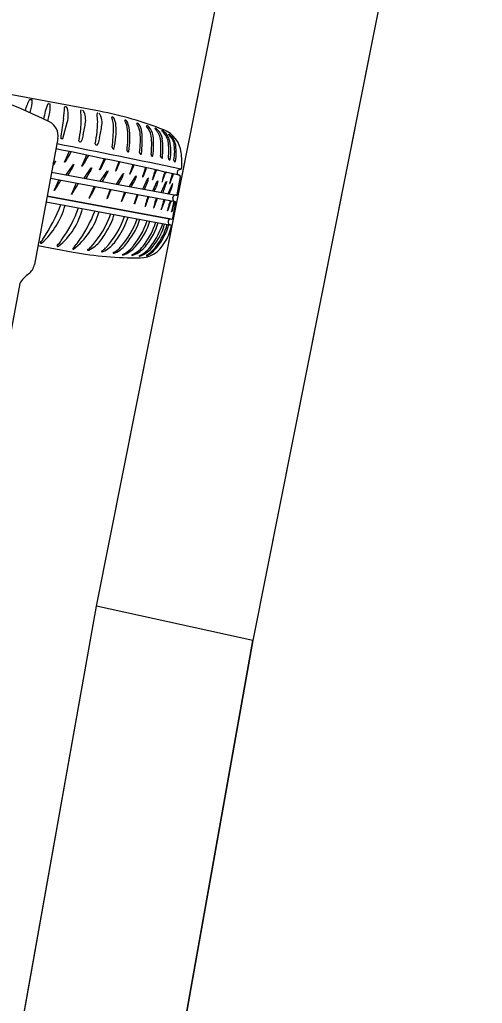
# Model space of a CAD drawing. Extents: x 14104283 to 14128447, y 8633203 to 8671666.
# Drawn here: x 14107476.77 to 14107486.88, y 8639288.28 to 8639309.8 of the extents above; entities that cross this region are included whole.
import ezdxf

# ---------------------------------------------------------------- set-up
doc = ezdxf.new("R2010")
doc.units = 0
for name, color, linetype in [('Cell', 7, 'Continuous'), ('Default', 7, 'Continuous'), ('TC_SubstrataExistingPavement', 7, 'Continuous'), ('Terrain', 7, 'Continuous')]:
    doc.layers.add(name, color=color, linetype=linetype)

msp = doc.modelspace()

# ---------------------------------------------------------------- linework, layer by layer
at = {"layer": 'Cell'}
for p, q in [((14107478.511, 8639307.794), (14107475.285, 8639308.395)), ((14107476.995, 8639308.055), (14107477.034, 8639308.049)), ((14107477.393, 8639307.967), (14107477.423, 8639307.961)), ((14107477.791, 8639307.89), (14107477.763, 8639307.895)), ((14107478.106, 8639307.758), (14107478.101, 8639307.809)), ((14107478.464, 8639307.691), (14107478.459, 8639307.742)), ((14107478.803, 8639307.667), (14107478.789, 8639307.67)), ((14107477.709, 8639307.199), (14107477.807, 8639307.546)), ((14107479.09, 8639307.597), (14107479.076, 8639307.6)), ((14107479.35, 8639307.531), (14107479.337, 8639307.535)), ((14107479.563, 8639307.476), (14107479.549, 8639307.479)), ((14107479.736, 8639307.424), (14107479.736, 8639307.424)), ((14107478.154, 8639307.28), (14107478.125, 8639307.162)), ((14107478.512, 8639307.213), (14107478.483, 8639307.096)), ((14107477.602, 8639307.201), (14107477.088, 8639304.444)), ((14107477.673, 8639307.201), (14107477.694, 8639307.198)), ((14107477.694, 8639307.198), (14107477.704, 8639307.196)), ((14107478.061, 8639307.147), (14107478.061, 8639307.147)), ((14107478.109, 8639307.13), (14107478.109, 8639307.13)), ((14107478.419, 8639307.08), (14107478.419, 8639307.08)), ((14107478.467, 8639307.064), (14107478.467, 8639307.064)), ((14107477.85, 8639306.914), (14107477.746, 8639306.689)), ((14107478.229, 8639306.837), (14107478.126, 8639306.601)), ((14107477.5, 8639306.652), (14107477.537, 8639306.705)), ((14107477.781, 8639306.406), (14107477.941, 8639306.63)), ((14107478.616, 8639306.757), (14107478.513, 8639306.521)), ((14107478.933, 8639306.691), (14107478.87, 8639306.517)), ((14107478.876, 8639306.49), (14107478.945, 8639306.655)), ((14107479.242, 8639306.624), (14107479.179, 8639306.45)), ((14107479.185, 8639306.424), (14107479.254, 8639306.589)), ((14107479.517, 8639306.564), (14107479.459, 8639306.386)), ((14107477.465, 8639306.465), (14107480.19, 8639305.957)), ((14107478.174, 8639306.333), (14107478.333, 8639306.556)), ((14107478.529, 8639306.267), (14107478.689, 8639306.49)), ((14107478.887, 8639306.2), (14107479.026, 8639306.43)), ((14107479.167, 8639306.148), (14107479.306, 8639306.378)), ((14107479.465, 8639306.36), (14107479.529, 8639306.529)), ((14107479.74, 8639306.515), (14107479.74, 8639306.515)), ((14107479.947, 8639306.468), (14107479.947, 8639306.468)), ((14107480.106, 8639306.433), (14107480.106, 8639306.433)), ((14107480.211, 8639305.969), (14107480.284, 8639306.362)), ((14107480.238, 8639306.511), (14107480.289, 8639306.529)), ((14107477.44, 8639306.329), (14107480.164, 8639305.822)), ((14107477.621, 8639306.295), (14107477.517, 8639306.07)), ((14107478, 8639306.219), (14107477.897, 8639305.982)), ((14107478.387, 8639306.138), (14107478.284, 8639305.902)), ((14107479.459, 8639306.093), (14107479.57, 8639306.333)), ((14107479.677, 8639306.053), (14107479.776, 8639306.268)), ((14107479.861, 8639306.018), (14107479.972, 8639306.258)), ((14107480.011, 8639305.99), (14107480.105, 8639306.209)), ((14107478.744, 8639306.086), (14107478.681, 8639305.912)), ((14107478.687, 8639305.886), (14107478.756, 8639306.051)), ((14107479.061, 8639306.028), (14107478.997, 8639305.854)), ((14107479.337, 8639305.977), (14107479.279, 8639305.798)), ((14107479.896, 8639306.012), (14107479.896, 8639306.012)), ((14107480.144, 8639305.95), (14107480.144, 8639305.95)), ((14107477.344, 8639305.816), (14107480.076, 8639305.307)), ((14107479.762, 8639305.897), (14107479.762, 8639305.897)), ((14107479.924, 8639305.867), (14107479.924, 8639305.867)), ((14107480.058, 8639305.842), (14107480.058, 8639305.842)), ((14107480.14, 8639305.826), (14107480.087, 8639305.601)), ((14107480.116, 8639305.462), (14107480.18, 8639305.803)), ((14107480.124, 8639305.845), (14107480.124, 8639305.845)), ((14107479.392, 8639305.434), (14107479.392, 8639305.434)), ((14107479.613, 8639305.393), (14107479.613, 8639305.393)), ((14107479.792, 8639305.36), (14107479.792, 8639305.36)), ((14107479.936, 8639305.333), (14107479.936, 8639305.333)), ((14107480.027, 8639305.316), (14107480.027, 8639305.316)), ((14107480.039, 8639305.439), (14107480.039, 8639305.439)), ((14107480.076, 8639305.307), (14107480.076, 8639305.307)), ((14107477.166, 8639304.859), (14107477.937, 8639304.715)), ((14107477.23, 8639304.907), (14107477.23, 8639304.907)), ((14107477.247, 8639304.911), (14107477.247, 8639304.911)), ((14107477.598, 8639304.84), (14107477.598, 8639304.84)), ((14107477.614, 8639304.843), (14107477.614, 8639304.843)), ((14107477.927, 8639304.779), (14107477.927, 8639304.779)), ((14107477.931, 8639304.796), (14107477.931, 8639304.796)), ((14107477.944, 8639304.781), (14107477.944, 8639304.781)), ((14107478.89, 8639304.714), (14107478.89, 8639304.714)), ((14107479.093, 8639304.675), (14107479.093, 8639304.675)), ((14107479.297, 8639304.668), (14107479.297, 8639304.668)), ((14107476.767, 8639304.026), (14107475.312, 8639296.216))]:
    msp.add_line(p, q, dxfattribs=at)
for points in [[(14107479.882, 8639307.379), (14107479.882, 8639307.379), (14107479.882, 8639307.379)], [(14107480.035, 8639307.294), (14107480.035, 8639307.294), (14107480.035, 8639307.294)], [(14107477.367, 8639305.94), (14107480.039, 8639305.439), (14107477.367, 8639305.937)], [(14107479.003, 8639305.827), (14107479.086, 8639306.023), (14107479.086, 8639306.023)], [(14107479.285, 8639305.772), (14107479.359, 8639305.972), (14107479.359, 8639305.972)], [(14107480.113, 8639305.891), (14107480.115, 8639305.901), (14107480.117, 8639305.911)], [(14107479.384, 8639304.624), (14107479.384, 8639304.624), (14107479.384, 8639304.624)], [(14107479.546, 8639304.635), (14107479.546, 8639304.635), (14107479.546, 8639304.635)]]:
    msp.add_lwpolyline(points, dxfattribs=at)
for centre, radius, start, end in [((14107471.301, 8639295.028), 13.948, 63.9742, 75.508), ((14107477.946, 8639307.51), 1.104, 150.582, 164.2303), ((14107476.991, 8639308.048), 0.00792, 61.4074, 150.582), ((14107476.176, 8639308.045), 0.865, 343.3022, 359.6098), ((14107477.032, 8639308.04), 0.00943, 359.6098, 80.7633), ((14107479.261, 8639307.257), 2.007, 159.4875, 169.4223), ((14107477.392, 8639307.957), 0.0104, 83.7126, 164.7522), ((14107476.568, 8639307.902), 0.865, 347.052, 3.3595), ((14107477.422, 8639307.952), 0.00943, 3.3595, 84.5131), ((14107475.951, 8639307.938), 1.796, 350.3498, 358.1371), ((14107477.762, 8639307.88), 0.0154, 87.4824, 181.3573), ((14107477.788, 8639307.876), 0.0133, 27.3492, 78.8926), ((14107477.15, 8639307.689), 0.678, 3.6524, 16.6262), ((14107472.928, 8639309.02), 4.256, 342.7958, 343.3022), ((14107473.263, 8639308.662), 4.256, 345.2945, 347.052), ((14107483.669, 8639306.625), 6.032, 170.3498, 174.0599), ((14107477.274, 8639307.697), 0.553, 344.1774, 3.6524), ((14107478.117, 8639307.806), 0.0161, 99.0891, 170.8859), ((14107476.771, 8639307.614), 1.343, 358.8739, 6.128), ((14107478.125, 8639307.78), 0.0388, 32.7872, 71.423), ((14107477.903, 8639307.637), 0.304, 14.2889, 32.7872), ((14107477.796, 8639307.61), 0.414, 352.4028, 14.2889), ((14107478.475, 8639307.74), 0.0161, 99.0891, 170.8859), ((14107477.129, 8639307.548), 1.343, 358.8739, 6.128), ((14107478.483, 8639307.714), 0.0388, 32.7872, 71.423), ((14107477.028, 8639300.014), 7.92, 68.5846, 79.2058), ((14107478.261, 8639307.57), 0.304, 14.2889, 32.7872), ((14107478.154, 8639307.543), 0.414, 352.4028, 14.2889), ((14107478.788, 8639307.66), 0.00986, 76.6455, 203.4671), ((14107478.316, 8639307.456), 0.504, 358.6113, 23.4671), ((14107478.795, 8639307.636), 0.0323, 29.5193, 75.9421), ((14107478.488, 8639307.462), 0.384, 4.2633, 29.5193), ((14107477.274, 8639307.262), 0.333, 349.4466, 63.9742), ((14107476.287, 8639307.624), 1.827, 353.2961, 358.8739), ((14107475.677, 8639307.893), 2.551, 346.1118, 352.4028), ((14107476.645, 8639307.557), 1.827, 353.2961, 358.8739), ((14107476.035, 8639307.826), 2.551, 346.1118, 352.4028), ((14107474.175, 8639307.556), 4.646, 353.2224, 358.6113), ((14107477.221, 8639307.368), 1.655, 346.3434, 4.2633), ((14107479.075, 8639307.591), 0.00986, 76.6455, 203.4671), ((14107478.659, 8639307.356), 0.468, 3.7788, 29.5764), ((14107479.061, 8639307.543), 0.0612, 32.0637, 62.1782), ((14107478.555, 8639307.298), 0.623, 12.8149, 26.4243), ((14107476.913, 8639307.213), 2.261, 352.4553, 5.6706), ((14107479.335, 8639307.525), 0.00986, 76.6455, 203.4671), ((14107478.976, 8639307.274), 0.428, 8.2455, 35.2222), ((14107479.321, 8639307.477), 0.0612, 32.0637, 62.1782), ((14107479.086, 8639307.297), 0.358, 7.3281, 36.545), ((14107479.548, 8639307.469), 0.00986, 76.6455, 203.4671), ((14107479.266, 8639307.195), 0.384, 9.4152, 44.8207), ((14107479.504, 8639307.379), 0.113, 41.1778, 58.7085), ((14107479.347, 8639307.211), 0.342, 8.3721, 45.097), ((14107479.734, 8639307.415), 0.00986, 76.6455, 203.4671), ((14107479.691, 8639307.321), 0.112, 33.8017, 65.9901), ((14107479.742, 8639307.034), 2.084, 174.0599, 175.1851), ((14107477.673, 8639307.208), 0.00755, 175.1851, 268.8891), ((14107474.27, 8639307.861), 3.858, 349.33, 353.2961), ((14107474.628, 8639307.794), 3.858, 349.33, 353.2961), ((14107477.08, 8639307.223), 2.052, 352.2875, 4.5781), ((14107477.354, 8639307.172), 2.052, 352.2875, 4.5781), ((14107477.187, 8639307.162), 2.261, 352.4553, 4.578), ((14107477.583, 8639307.075), 2.07, 353.7213, 5.0493), ((14107477.416, 8639307.065), 2.278, 353.7749, 4.9346), ((14107479.403, 8639307.093), 0.453, 11.9602, 44.5522), ((14107479.539, 8639307.131), 0.353, 9.7548, 45.939), ((14107479.882, 8639307.371), 0.00766, 86.2792, 227.6258), ((14107479.59, 8639307.043), 0.432, 12.7802, 48.4081), ((14107479.684, 8639307.063), 0.373, 12.2416, 57.9019), ((14107479.7, 8639306.828), 0.6, 6.1882, 68.5846), ((14107480.034, 8639307.289), 0.00498, 71.0552, 215.7302), ((14107479.763, 8639307.001), 0.39, 14.2694, 46.9014), ((14107479.811, 8639306.998), 0.371, 15.9922, 52.8166), ((14107443.113, 8639130.874), 179.546, 78.04986, 78.93233), ((14107477.705, 8639307.201), 0.00438, 260.2602, 339.4543), ((14107478.093, 8639307.162), 0.0353, 206.023, 296.3431), ((14107478.009, 8639307.2), 0.122, 325.1023, 341.9695), ((14107478.451, 8639307.095), 0.0353, 206.023, 296.3431), ((14107478.367, 8639307.133), 0.122, 325.1023, 341.9695), ((14107478.826, 8639307.003), 0.0372, 173.2224, 242.5015), ((14107478.1, 8639306.991), 1.756, 354.0994, 6.3989), ((14107477.939, 8639306.98), 1.958, 354.1253, 6.1621), ((14107478.763, 8639306.925), 1.266, 352.9082, 9.7016), ((14107478.786, 8639306.904), 1.285, 352.5445, 10.6707), ((14107479.057, 8639306.92), 1.099, 349.9049, 9.3173), ((14107479.19, 8639306.893), 1, 348.7161, 11.9661), ((14107454.673, 8639193.078), 116.172, 77.27815, 78.63826), ((14107469.915, 8639311.6), 9.259, 328.2482, 329.5325), ((14107470.294, 8639311.52), 9.259, 328.2482, 329.552), ((14107478.816, 8639306.984), 0.0155, 242.5015, 331.3924), ((14107479.15, 8639306.943), 0.0372, 173.2224, 242.5015), ((14107479.14, 8639306.924), 0.0155, 242.5015, 331.3924), ((14107479.425, 8639306.892), 0.0372, 173.2224, 242.5015), ((14107479.415, 8639306.873), 0.0155, 242.5015, 331.3924), ((14107479.678, 8639306.845), 0.0372, 173.2224, 242.5015), ((14107479.668, 8639306.825), 0.0155, 242.5015, 331.3924), ((14107479.884, 8639306.806), 0.0372, 173.2224, 242.5015), ((14107479.874, 8639306.787), 0.0155, 242.5015, 331.3924), ((14107478.675, 8639306.667), 1.638, 356.0672, 7.9274), ((14107469.464, 8639311.201), 9.259, 330.0401, 330.4081), ((14107477.012, 8639306.915), 0.579, 330.4081, 338.0414), ((14107477.543, 8639306.701), 0.00664, 338.0414, 144.5442), ((14107477.752, 8639306.686), 0.00664, 154.112, 320.6148), ((14107477.532, 8639306.876), 0.297, 319.2204, 329.8853), ((14107477.415, 8639306.84), 0.579, 330.4081, 338.0414), ((14107477.946, 8639306.626), 0.00664, 338.0414, 144.5442), ((14107478.132, 8639306.598), 0.00664, 154.112, 320.6148), ((14107477.834, 8639306.798), 0.365, 326.1159, 335.7322), ((14107478.338, 8639306.553), 0.00664, 338.0414, 144.5442), ((14107478.221, 8639306.717), 0.365, 326.1159, 335.7322), ((14107475.334, 8639308.246), 3.631, 332.4598, 335.6956), ((14107478.754, 8639306.737), 0.208, 336.9156, 345.8357), ((14107479.063, 8639306.67), 0.208, 336.9156, 345.8357), ((14107479.338, 8639306.61), 0.208, 336.9156, 345.8357), ((14107480.057, 8639306.764), 0.0372, 173.2224, 242.5015), ((14107480.047, 8639306.745), 0.0155, 242.5015, 331.3924), ((14107480.176, 8639306.723), 0.0372, 173.2224, 237.7447), ((14107480.16, 8639306.7), 0.0101, 242.5363, 345.5847), ((14107469.867, 8639311.126), 9.259, 329.2876, 330.4081), ((14107470.26, 8639311.053), 9.259, 329.2876, 330.4081), ((14107477.808, 8639306.767), 0.579, 330.4081, 338.0414), ((14107478.519, 8639306.518), 0.00664, 154.112, 320.6148), ((14107470.615, 8639310.987), 9.259, 329.2876, 330.4081), ((14107478.163, 8639306.7), 0.579, 330.4081, 338.0414), ((14107478.694, 8639306.486), 0.00664, 338.0414, 144.5442), ((14107479.429, 8639306.362), 0.581, 164.5559, 166.8336), ((14107478.87, 8639306.493), 0.00625, 164.7683, 336.5627), ((14107478.676, 8639306.504), 0.37, 330.1979, 347.401), ((14107479.031, 8639306.426), 0.00664, 338.0414, 144.5442), ((14107479.738, 8639306.295), 0.581, 164.5559, 166.8336), ((14107479.179, 8639306.426), 0.00625, 164.7683, 336.5627), ((14107478.956, 8639306.452), 0.37, 330.1979, 347.401), ((14107479.311, 8639306.374), 0.00664, 338.0414, 144.5442), ((14107480.018, 8639306.231), 0.581, 164.5559, 166.8336), ((14107479.459, 8639306.362), 0.00625, 164.7683, 336.5627), ((14107482.341, 8639305.684), 2.74, 163.5035, 166.9719), ((14107467.654, 8639310.359), 12.694, 341.3462, 342.0884), ((14107479.826, 8639306.439), 0.115, 138.459, 168.4757), ((14107479.902, 8639306.385), 0.183, 137.6043, 157.5925), ((14107482.548, 8639305.637), 2.74, 163.5035, 166.9719), ((14107467.86, 8639310.313), 12.694, 341.3462, 342.0884), ((14107480.033, 8639306.392), 0.115, 138.459, 168.4757), ((14107480.108, 8639306.339), 0.183, 137.6043, 157.5925), ((14107482.714, 8639305.599), 2.74, 163.5035, 166.9719), ((14107468.027, 8639310.275), 12.694, 341.3462, 342.0884), ((14107483.842, 8639305.098), 3.968, 160.3466, 161.1881), ((14107480.885, 8639306.088), 0.83, 155.8457, 160.0376), ((14107480.253, 8639306.467), 0.0459, 109.4444, 181.0991), ((14107480.326, 8639306.469), 0.119, 181.0991, 198.2449), ((14107480.253, 8639306.445), 0.0426, 198.2449, 234.7311), ((14107480.27, 8639306.469), 0.0719, 234.7311, 259.0935), ((14107480.251, 8639306.366), 0.0328, 354.1962, 81.0262), ((14107480.279, 8639306.557), 0.0296, 289.4444, 355.4324), ((14107469.687, 8639310.981), 9.259, 328.2482, 329.5325), ((14107470.065, 8639310.901), 9.259, 328.2482, 329.552), ((14107475.105, 8639307.628), 3.631, 332.4598, 335.6956), ((14107470.963, 8639310.922), 9.259, 329.2876, 330.1989), ((14107471.243, 8639310.87), 9.259, 329.2876, 330.1989), ((14107471.062, 8639309.912), 9.259, 335.5979, 336.5092), ((14107479.215, 8639306.369), 0.37, 336.5082, 353.7113), ((14107479.576, 8639306.33), 0.00664, 344.3517, 150.8545), ((14107479.676, 8639306.3), 0.00474, 170.2682, 344.5812), ((14107471.268, 8639309.847), 9.259, 335.7667, 336.5092), ((14107479.421, 8639306.303), 0.37, 336.5082, 353.7113), ((14107479.782, 8639306.265), 0.00664, 344.3517, 150.8545), ((14107479.883, 8639306.254), 0.00474, 170.2682, 344.5812), ((14107477.799, 8639306.915), 2.283, 336.7088, 343.1652), ((14107479.978, 8639306.255), 0.00664, 344.3517, 150.8545), ((14107478.24, 8639306.734), 1.948, 337.4039, 344.2375), ((14107480.049, 8639306.216), 0.00474, 170.2682, 344.5812), ((14107480.11, 8639306.205), 0.00566, 354.4819, 142.6037), ((14107477.523, 8639306.068), 0.00664, 154.112, 320.6148), ((14107477.303, 8639306.257), 0.297, 319.2204, 329.8853), ((14107477.903, 8639305.979), 0.00664, 154.112, 320.6148), ((14107477.606, 8639306.179), 0.365, 326.1159, 335.7322), ((14107477.992, 8639306.099), 0.365, 326.1159, 335.7322), ((14107479.24, 8639305.758), 0.581, 164.5559, 166.8336), ((14107478.565, 8639306.132), 0.208, 336.9156, 345.8357), ((14107479.913, 8639305.772), 0.376, 154.8456, 163.257), ((14107479.74, 8639305.804), 0.183, 138.3302, 157.5925), ((14107480.171, 8639305.902), 0.0553, 119.712, 170.3031), ((14107480.178, 8639305.882), 0.0765, 81.1564, 116.7137), ((14107480.193, 8639305.976), 0.0192, 261.1564, 338.7481), ((14107476.109, 8639306.19), 1.712, 311.6631, 344.6991), ((14107474.094, 8639307.112), 3.821, 326.3854, 339.214), ((14107474.93, 8639306.569), 2.529, 342.6094, 342.6745), ((14107478.29, 8639305.899), 0.00664, 154.112, 320.6148), ((14107478.681, 8639305.888), 0.00625, 164.7683, 336.5627), ((14107478.998, 8639305.83), 0.00625, 164.7683, 336.5627), ((14107479.557, 8639305.699), 0.581, 164.5559, 166.8336), ((14107479.838, 8639305.644), 0.581, 164.5559, 166.8336), ((14107479.279, 8639305.774), 0.00625, 164.7683, 336.5627), ((14107482.18, 8639305.103), 2.74, 163.5035, 166.9719), ((14107479.515, 8639305.719), 0.00474, 170.2682, 344.5812), ((14107467.492, 8639309.778), 12.694, 341.3462, 342.0884), ((14107482.364, 8639305.065), 2.74, 163.5035, 166.9719), ((14107467.677, 8639309.741), 12.694, 341.3462, 342.0884), ((14107479.949, 8639305.779), 0.222, 147.7933, 163.063), ((14107479.91, 8639305.788), 0.162, 139.9167, 162.4679), ((14107482.532, 8639305.034), 2.74, 163.5035, 166.9719), ((14107467.844, 8639309.709), 12.694, 341.3462, 342.0884), ((14107483.66, 8639304.532), 3.968, 160.3466, 161.1881), ((14107480.419, 8639305.664), 0.516, 157.2757, 164.0698), ((14107482.668, 8639305.008), 2.74, 163.5035, 166.9719), ((14107467.981, 8639309.684), 12.694, 341.3462, 342.0884), ((14107480.955, 8639305.531), 0.949, 160.9, 164.4029), ((14107481.646, 8639305.33), 1.649, 162.0643, 164.1758), ((14107403.487, 8639326.049), 79.293, 345.05436, 345.22218), ((14107480.167, 8639305.88), 0.0553, 168.5902, 219.1813), ((14107480.181, 8639305.896), 0.0765, 222.1796, 257.7369), ((14107480.161, 8639305.803), 0.0192, 0.1452, 77.7369), ((14107476.631, 8639306.053), 1.56, 309.0991, 345.6826), ((14107475.303, 8639306.673), 2.922, 324.3182, 340.2061), ((14107476.968, 8639306.049), 1.6, 307.574, 343.6937), ((14107475.65, 8639306.679), 2.961, 323.1823, 338.9652), ((14107476.856, 8639306.195), 2.007, 317.5334, 341.3415), ((14107477.178, 8639306.058), 1.738, 325.6907, 341.0027), ((14107477.179, 8639306.155), 1.994, 317.4233, 340.6945), ((14107476.265, 8639306.288), 2.677, 342.7131, 343.7359), ((14107476.576, 8639306.254), 2.677, 342.7131, 343.219), ((14107479.699, 8639305.682), 0.00474, 170.2682, 344.5812), ((14107479.867, 8639305.65), 0.00474, 170.2682, 344.5812), ((14107480.003, 8639305.625), 0.00474, 170.2682, 344.5812), ((14107480.092, 8639305.6), 0.00559, 165.253, 348.0771), ((14107477.489, 8639306.025), 1.738, 325.6907, 341.0027), ((14107477.643, 8639306.012), 1.783, 318.2442, 341.4767), ((14107478.064, 8639305.824), 1.384, 320.7277, 343.6514), ((14107477.865, 8639305.97), 1.783, 318.2442, 341.4767), ((14107478.285, 8639305.783), 1.384, 320.7277, 343.6514), ((14107478.2, 8639305.842), 1.611, 323.5061, 342.9443), ((14107478.574, 8639305.679), 1.259, 320.1485, 345.3116), ((14107478.388, 8639305.807), 1.576, 322.8894, 342.8004), ((14107478.718, 8639305.652), 1.259, 320.1485, 345.3116), ((14107478.69, 8639305.679), 1.351, 321.6107, 344.7055), ((14107478.731, 8639305.68), 1.346, 320.1587, 344.2989), ((14107479.098, 8639305.476), 1.004, 325.7861, 349.2407), ((14107480.105, 8639305.371), 0.0949, 133.9576, 203.1856), ((14107480.101, 8639305.438), 0.134, 231.8127, 259.4288), ((14107480.092, 8639306.408), 0.97, 266.8973, 269.5408), ((14107480.067, 8639305.292), 0.0171, 349.3571, 58.8254), ((14107480.085, 8639305.47), 0.0328, 269.1666, 344.6971), ((14107477.881, 8639305.495), 0.843, 309.6717, 330.3793), ((14107477.227, 8639304.92), 0.00986, 132.9197, 234.8259), ((14107477.012, 8639305.151), 0.305, 312.9197, 329.7144), ((14107477.24, 8639304.938), 0.032, 234.8259, 252.6827), ((14107477.234, 8639304.932), 0.0246, 262.1904, 303.1704), ((14107477.594, 8639304.853), 0.00986, 132.8826, 240.3818), ((14107477.228, 8639305.247), 0.527, 312.8826, 328.233), ((14107477.617, 8639304.894), 0.0571, 240.3818, 250.3079), ((14107477.604, 8639304.855), 0.0163, 247.0561, 308.4748), ((14107476.968, 8639305.68), 1.307, 317.4701, 323.6455), ((14107478.135, 8639305), 0.257, 296.9626, 321.3387), ((14107478.046, 8639305.296), 0.585, 293.3761, 309.6717), ((14107478.192, 8639305.462), 0.843, 309.6717, 330.3793), ((14107478.544, 8639305.322), 0.7, 299.5952, 327.6593), ((14107478.744, 8639305.337), 0.749, 297.7812, 324.9057), ((14107478.975, 8639305.23), 0.624, 293.2097, 326.3349), ((14107479.036, 8639305.225), 0.616, 295.124, 325.0503), ((14107479.113, 8639305.223), 0.647, 294.3726, 325.3884), ((14107479.201, 8639305.187), 0.592, 288.0188, 324.8006), ((14107479.395, 8639305.187), 0.6, 270.3087, 332.705), ((14107479.128, 8639305.294), 0.77, 302.5073, 323.7985), ((14107477.943, 8639304.784), 0.0163, 133.8149, 199.3975), ((14107477.934, 8639304.794), 0.0163, 247.0561, 308.4748), ((14107479.355, 8639312.507), 7.92, 259.6875, 270.3087), ((14107478.255, 8639304.764), 0.00765, 116.9626, 258.9116), ((14107478.262, 8639304.797), 0.0405, 258.9116, 293.3761), ((14107478.566, 8639304.731), 0.00765, 116.9626, 258.9116), ((14107478.446, 8639304.967), 0.257, 296.9626, 321.3387), ((14107478.573, 8639304.763), 0.0405, 258.9116, 293.3761), ((14107478.357, 8639305.263), 0.585, 293.3761, 309.6717), ((14107478.817, 8639304.696), 0.00765, 116.9626, 258.9116), ((14107478.627, 8639305.115), 0.452, 294.3222, 319.9962), ((14107478.763, 8639304.961), 0.278, 280.9782, 297.2206), ((14107479.02, 8639304.657), 0.00765, 116.9626, 258.9116), ((14107478.826, 8639305.141), 0.514, 291.754, 315.8284), ((14107478.966, 8639304.922), 0.278, 280.9782, 297.2206), ((14107479.225, 8639304.65), 0.00765, 116.9626, 258.9116), ((14107479.17, 8639304.915), 0.278, 280.9782, 297.2206), ((14107479.382, 8639304.629), 0.00572, 121.282, 287.4652), ((14107479.544, 8639304.64), 0.00572, 121.282, 287.4652), ((14107479.266, 8639305.19), 0.622, 296.7481, 323.2419), ((14107476.761, 8639304.505), 0.333, 307.2091, 349.4466), ((14107477.455, 8639303.591), 0.814, 127.2091, 147.6771)]:
    msp.add_arc(centre, radius, start, end, dxfattribs=at)
at = {"layer": 'Default'}
msp.add_lwpolyline([(14107477.461, 8639271.488), (14107474.043, 8639272.239), (14107478.449, 8639296.971), (14107482.916, 8639319.434), (14107486.334, 8639318.683), (14107481.867, 8639296.22)], close=True, dxfattribs=at)
at = {"layer": 'TC_SubstrataExistingPavement'}
for points in [[(14107513.163, 8639450.458), (14107500.594, 8639390.396), (14107481.867, 8639296.22), (14107478.449, 8639296.971)], [(14107471.428, 8639257.56), (14107474.846, 8639256.809), (14107481.867, 8639296.22), (14107478.449, 8639296.971)]]:
    msp.add_lwpolyline(points, dxfattribs=at)
at = {"layer": 'Terrain'}
msp.add_lwpolyline([(14107471.428, 8639257.56), (14107478.449, 8639296.971), (14107497.175, 8639391.147), (14107509.744, 8639451.209)], dxfattribs=at)

doc.saveas('drawing.dxf')
